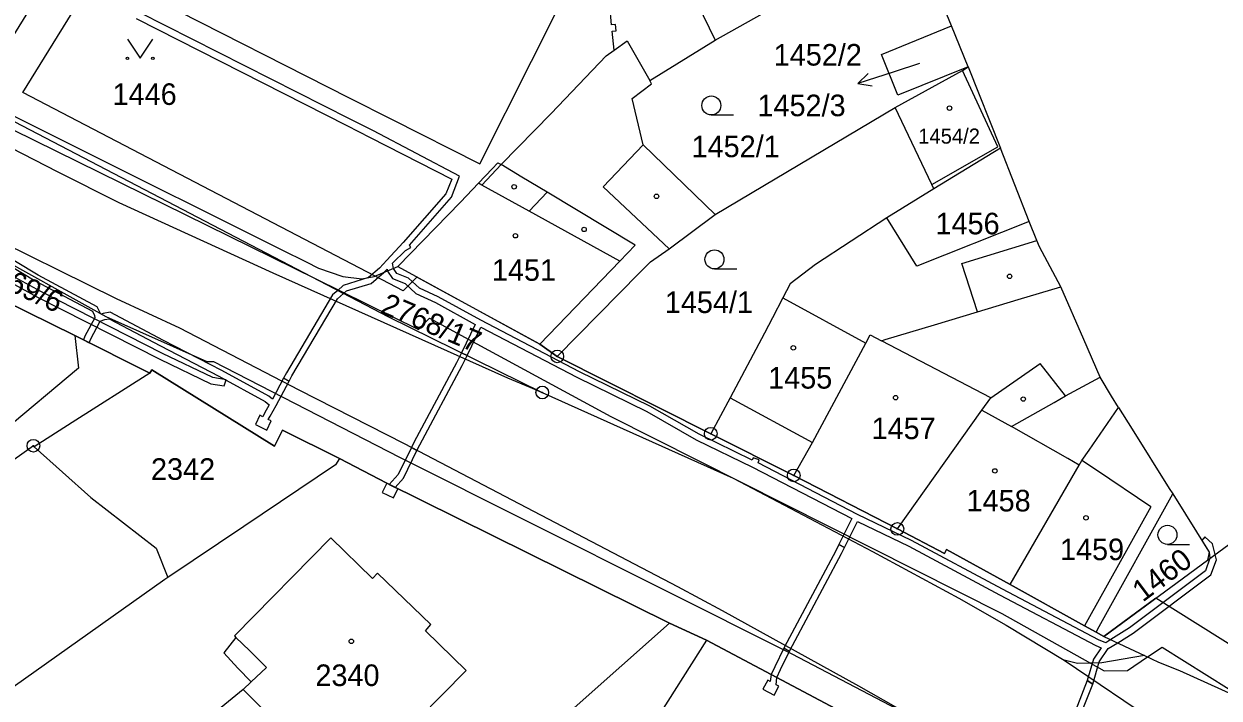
# Model space of a CAD drawing. Extents: x -644096 to -634268, y -1141430 to -1133463.
# Drawn here: x -638852.8 to -638758.6, y -1138697 to -1138643.9 of the extents above; entities that cross this region are included whole.
import ezdxf

# ---------------------------------------------------------------- set-up
doc = ezdxf.new("R2010")
doc.units = 0
for name, color, linetype in [('_CIVIL_CONSTRUCTION', 7, 'Continuous'), ('B_Hranice _3D', 7, 'Continuous'), ('M_Svah_Nasyp', 7, 'Continuous'), ('M_Svah_Zarez', 7, 'Continuous'), ('svrsek_osa_sjezdy', 7, 'Continuous'), ('svrsek_osa_terminal_VRT', 7, 'Continuous'), ('svrsek_osa_VRT', 7, 'Continuous'), ('svrsek_popisy_VRT', 7, 'Continuous'), ('terminal_VRT', 7, 'Continuous')]:
    doc.layers.add(name, color=color, linetype=linetype)

msp = doc.modelspace()

# ---------------------------------------------------------------- linework, layer by layer
at = {"layer": '_CIVIL_CONSTRUCTION'}
for centre, radius in [((-638810.78, -1138670.1), 0.5), ((-638810.78, -1138670.1), 0.0303), ((-638811.96, -1138672.94), 0.5), ((-638811.96, -1138672.94), 0.0303), ((-638798.67, -1138676.19), 0.5), ((-638852.1, -1138677.14), 0.5), ((-638798.67, -1138676.19), 0.0303), ((-638852.1, -1138677.14), 0.0303), ((-638792.12, -1138679.48), 0.5), ((-638792.12, -1138679.48), 0.0303), ((-638783.95, -1138683.69), 0.5), ((-638783.95, -1138683.69), 0.0303)]:
    msp.add_circle(centre, radius, dxfattribs=at)
at = {"layer": 'B_Hranice _3D'}
for points in [[(-638751.45, -1138696.74), (-638763.56, -1138689.15), (-638767.65, -1138692.17), (-638768.26, -1138691.83), (-638769.19, -1138691.33), (-638775.04, -1138688.08), (-638780.06, -1138685.31), (-638780.23, -1138685.62), (-638783.95, -1138683.69), (-638792.12, -1138679.48), (-638798.67, -1138676.19), (-638810.78, -1138670.1), (-638812.14, -1138669.13), (-638821.85, -1138663.84), (-638822.94, -1138664.93), (-638825.15, -1138663.78), (-638852.94, -1138649.3), (-638846.98, -1138639.67), (-638849.66, -1138638.29), (-638855.61, -1138647.89)], [(-638758.77, -1138686.12), (-638758.88, -1138685.7), (-638759.09, -1138684.86), (-638759.69, -1138684.32), (-638759.94, -1138684.6), (-638759.35, -1138685.53), (-638759.3, -1138686.01), (-638759.63, -1138686.99), (-638765.63, -1138691.49), (-638767.11, -1138692.42), (-638767.51, -1138692.67), (-638768.08, -1138692.43), (-638775.65, -1138688.45), (-638782.83, -1138684.6), (-638787.09, -1138682.55), (-638794.94, -1138678.49), (-638794.85, -1138678.26), (-638795.31, -1138678.08), (-638795.39, -1138678.27), (-638799.59, -1138676.23), (-638803.47, -1138674.01), (-638809.01, -1138671.3), (-638816.8, -1138667.24), (-638820.17, -1138665.41), (-638821.64, -1138664.71), (-638822.5, -1138663.93), (-638823.44, -1138663.55), (-638823.69, -1138663.17), (-638823.76, -1138662.75), (-638822.75, -1138661.76), (-638822.33, -1138661.5), (-638822.43, -1138661.33), (-638819.12, -1138657.55), (-638818.48, -1138655.88), (-638825.27, -1138652.33), (-638827.11, -1138651.4), (-638843.74, -1138642.98)], [(-638843.99, -1138643.46), (-638827.38, -1138651.91), (-638825.54, -1138652.85), (-638819.1, -1138656.12), (-638819.56, -1138657.29), (-638822.93, -1138661.13), (-638824.21, -1138662.5), (-638824.8, -1138663.13), (-638825.67, -1138663.88), (-638827.65, -1138664.5), (-638828.09, -1138664.89), (-638827.63, -1138665.13), (-638827.41, -1138664.94), (-638825.46, -1138664.35), (-638824.46, -1138663.49), (-638824.2, -1138663.21), (-638824.17, -1138663.37), (-638823.76, -1138663.95), (-638822.78, -1138664.35), (-638821.92, -1138665.13), (-638820.39, -1138665.85), (-638817.25, -1138667.57), (-638818.33, -1138669.81), (-638817.89, -1138670.02), (-638816.81, -1138667.8), (-638809.23, -1138671.74), (-638803.71, -1138674.45), (-638799.83, -1138676.67), (-638795.37, -1138678.83), (-638787.53, -1138682.88), (-638788.56, -1138684.93), (-638788.12, -1138685.16), (-638787.09, -1138683.1), (-638783.05, -1138685.04), (-638775.89, -1138688.89), (-638768.3, -1138692.89), (-638767.87, -1138693.06), (-638768.49, -1138693.95), (-638768.98, -1138695.65), (-638768.54, -1138695.93), (-638768.03, -1138694.17), (-638767.31, -1138693.13), (-638766.56, -1138692.66), (-638765.35, -1138691.91), (-638759.21, -1138687.31), (-638758.77, -1138686.12)], [(-638855.42, -1138651.4), (-638829.88, -1138663.96), (-638821.72, -1138667.97), (-638820.84, -1138667.07), (-638806.55, -1138674.82), (-638775.72, -1138690.35), (-638768.71, -1138694.28), (-638767.63, -1138694.89), (-638765.8, -1138694.84), (-638764.23, -1138693.78), (-638763.07, -1138693), (-638756.01, -1138697.42)], [(-638857.25, -1138660.97), (-638851.95, -1138664.14), (-638847.44, -1138666.54), (-638847.28, -1138666.87), (-638847.26, -1138667.06), (-638848.03, -1138668.5), (-638848.14, -1138668.8), (-638847.7, -1138669.03), (-638847.57, -1138668.7), (-638846.83, -1138667.31), (-638846.47, -1138667.19), (-638846.11, -1138667.14), (-638842.07, -1138669.27), (-638837.47, -1138671.66), (-638833.81, -1138673.65), (-638833.49, -1138673.9), (-638833.87, -1138674.56), (-638834.01, -1138674.85), (-638834.24, -1138674.74), (-638834.59, -1138675.46), (-638833.69, -1138675.9), (-638833.34, -1138675.18), (-638833.57, -1138675.07), (-638833.43, -1138674.8), (-638832.94, -1138673.96), (-638831.93, -1138672.05), (-638832.37, -1138671.81), (-638833.24, -1138673.46), (-638833.53, -1138673.23), (-638837.23, -1138671.22), (-638841.83, -1138668.83), (-638846.03, -1138666.62), (-638846.59, -1138666.71), (-638846.79, -1138666.77), (-638847.06, -1138666.18), (-638851.71, -1138663.7), (-638856.99, -1138660.55)], [(-638757.81, -1138714.07), (-638760.75, -1138711.96), (-638764.07, -1138709.61), (-638770.94, -1138705.23), (-638775.2, -1138702.67), (-638783.42, -1138698.2), (-638792.25, -1138693.56), (-638823.19, -1138678.07), (-638837.86, -1138670.52), (-638838.38, -1138670.52), (-638846.36, -1138666.97), (-638856.04, -1138661.61)], [(-638858.2, -1138663.86), (-638848.83, -1138668.46), (-638842.92, -1138671.41), (-638842.76, -1138671.16), (-638833.09, -1138677.16), (-638832.45, -1138675.91), (-638827.96, -1138678.14), (-638824.23, -1138680.09), (-638801.91, -1138691.13), (-638798.99, -1138692.46), (-638787.96, -1138698.31), (-638785.29, -1138699.65), (-638773.38, -1138705.8)]]:
    msp.add_lwpolyline(points, dxfattribs=at)
for points in [[(-638871.71, -1138655.42), (-638871.1, -1138656.21), (-638870.4, -1138656.65), (-638863.18, -1138659.97), (-638856.95, -1138662.59), (-638851.76, -1138665.44), (-638842.13, -1138670.32), (-638838.09, -1138672.25), (-638837.05, -1138672.42), (-638836.89, -1138671.93), (-638837.94, -1138671.77), (-638841.91, -1138669.88), (-638851.52, -1138664.99), (-638856.73, -1138662.14), (-638862.98, -1138659.51), (-638870.16, -1138656.21), (-638870.76, -1138655.84), (-638871.39, -1138655.02)], [(-638832.37, -1138671.81), (-638831.93, -1138672.05), (-638831.7, -1138671.62), (-638828.12, -1138665.56), (-638827.63, -1138665.13), (-638828.09, -1138664.89), (-638828.5, -1138665.24), (-638832.14, -1138671.38)], [(-638822.27, -1138677.27), (-638821.84, -1138677.51), (-638821.62, -1138677.06), (-638818.27, -1138670.81), (-638817.89, -1138670.02), (-638818.33, -1138669.81), (-638818.71, -1138670.59), (-638822.06, -1138676.84)], [(-638821.84, -1138677.51), (-638822.27, -1138677.27), (-638823.33, -1138679.41), (-638824.03, -1138680.19), (-638823.56, -1138680.42), (-638822.91, -1138679.69)], [(-638824.59, -1138680.81), (-638823.69, -1138681.25), (-638823.34, -1138680.53), (-638823.56, -1138680.42), (-638824.03, -1138680.19), (-638824.23, -1138680.09)], [(-638792.89, -1138693.1), (-638792.46, -1138693.33), (-638792.23, -1138692.87), (-638788.36, -1138685.64), (-638788.12, -1138685.16), (-638788.56, -1138684.93), (-638788.8, -1138685.42), (-638792.67, -1138692.65)], [(-638792.46, -1138693.33), (-638792.89, -1138693.1), (-638793.6, -1138694.56), (-638793.9, -1138695.16), (-638793.46, -1138695.39), (-638793.16, -1138694.78)], [(-638793.9, -1138695.16), (-638793.98, -1138695.71), (-638794.17, -1138695.61), (-638794.55, -1138696.32), (-638793.67, -1138696.79), (-638793.29, -1138696.08), (-638793.5, -1138695.97), (-638793.46, -1138695.39)], [(-638772.42, -1138704.34), (-638771.96, -1138704.61), (-638771.75, -1138703.73), (-638769.73, -1138698.95), (-638768.54, -1138695.93), (-638768.98, -1138695.65), (-638770.19, -1138698.77), (-638772.23, -1138703.57)]]:
    msp.add_lwpolyline(points, close=True, dxfattribs=at)
at = {"layer": 'M_Svah_Nasyp'}
for p, q in [((-638776.03, -1138653.57), (-638778.81, -1138647.57)), ((-638803.99, -1138653.43), (-638807.15, -1138656.72)), ((-638781.23, -1138656.56), (-638776.03, -1138653.57)), ((-638816.72, -1138656.59), (-638815.2, -1138654.98)), ((-638813.57, -1138655.97), (-638815.2, -1138654.98)), ((-638811.57, -1138657.16), (-638813.57, -1138655.97)), ((-638816.72, -1138656.59), (-638816.98, -1138656.44)), ((-638812.98, -1138658.65), (-638816.72, -1138656.59)), ((-638812.98, -1138658.65), (-638811.57, -1138657.16)), ((-638804.63, -1138661.33), (-638811.57, -1138657.16)), ((-638801.96, -1138661.63), (-638807.15, -1138656.72)), ((-638805.84, -1138662.59), (-638812.98, -1138658.65)), ((-638805.84, -1138662.59), (-638804.63, -1138661.33)), ((-638812.14, -1138669.13), (-638805.84, -1138662.59)), ((-638792.98, -1138665.48), (-638786.44, -1138669.04)), ((-638848.83, -1138668.46), (-638848.55, -1138671.01)), ((-638776.58, -1138673.36), (-638785.21, -1138668.86)), ((-638848.55, -1138671.01), (-638854.57, -1138676.06)), ((-638776.58, -1138673.36), (-638772.69, -1138670.65)), ((-638770.69, -1138673.21), (-638772.69, -1138670.65)), ((-638797.14, -1138673.37), (-638790.65, -1138676.89)), ((-638777.28, -1138674.33), (-638776.58, -1138673.36)), ((-638770.5, -1138678.15), (-638774.94, -1138675.63)), ((-638769.6, -1138678.66), (-638770.5, -1138678.15)), ((-638768.25, -1138679.07), (-638769.39, -1138678.3)), ((-638763.95, -1138681.95), (-638768.25, -1138679.07)), ((-638763.95, -1138681.95), (-638768.93, -1138690.86)), ((-638768.93, -1138690.86), (-638769.19, -1138691.33)), ((-638836.12, -1138692.24), (-638835.06, -1138693.28)), ((-638798.99, -1138692.46), (-638804.15, -1138700.56)), ((-638835.06, -1138693.28), (-638833.71, -1138694.61)), ((-638833.71, -1138694.61), (-638834.93, -1138695.75)), ((-638829.12, -1138702.68), (-638835.55, -1138696.34))]:
    msp.add_line(p, q, dxfattribs=at)
msp.add_lwpolyline([(-638777.64, -1138666.59), (-638778.87, -1138662.78), (-638772.94, -1138660.97)], dxfattribs=at)
at = {"layer": 'M_Svah_Zarez'}
for centre in [(-638779.837, -1138650.529), (-638814.177, -1138656.729), (-638802.947, -1138657.479), (-638808.657, -1138660.089), (-638814.077, -1138660.589), (-638775.097, -1138663.789), (-638792.157, -1138669.419), (-638784.087, -1138673.349), (-638774.017, -1138673.459), (-638776.257, -1138679.119), (-638769.067, -1138682.819), (-638827.017, -1138692.549)]:
    msp.add_circle(centre, 0.175, dxfattribs=at)
at = {"layer": 'svrsek_osa_sjezdy'}
for p, q in [((-638798.623, -1138651.07), (-638796.873, -1138651.07)), ((-638798.373, -1138663.2), (-638796.623, -1138663.2)), ((-638762.643, -1138684.91), (-638760.893, -1138684.91))]:
    msp.add_line(p, q, dxfattribs=at)
msp.add_lwpolyline([(-638844.68, -1138645.099), (-638843.68, -1138646.6), (-638842.68, -1138645.099)], dxfattribs=at)
for centre, radius in [((-638844.68, -1138646.599), 0.1), ((-638842.68, -1138646.599), 0.1), ((-638798.623, -1138650.32), 0.75), ((-638798.373, -1138662.45), 0.75), ((-638762.643, -1138684.16), 0.75)]:
    msp.add_circle(centre, radius, dxfattribs=at)
at = {"layer": 'svrsek_osa_terminal_VRT'}
msp.add_arc((-642050.261, -1145189.597), 8802.25, 41.4131519, 75.3170489, dxfattribs=at)
at = {"layer": 'svrsek_popisy_VRT'}
for p, q in [((-638784.2, -1138647.67), (-638787.054, -1138648.597)), ((-638787.054, -1138648.597), (-638786.256, -1138647.812)), ((-638782.21, -1138647.02), (-638784.2, -1138647.67)), ((-638787.054, -1138648.597), (-638785.947, -1138648.764))]:
    msp.add_line(p, q, dxfattribs=at)
at = {"layer": 'terminal_VRT'}
for p, q in [((-638779.68, -1138644.05), (-638780.97, -1138640.87)), ((-638778.37, -1138647.28), (-638779.68, -1138644.05)), ((-638803.48, -1138648.35), (-638798.31, -1138645.17)), ((-638778.37, -1138647.28), (-638775.8, -1138653.68)), ((-638798.32, -1138658.9), (-638784.11, -1138650.48)), ((-638775.8, -1138653.68), (-638781.07, -1138656.9)), ((-638773.55, -1138659.47), (-638775.8, -1138653.68)), ((-638781.07, -1138656.9), (-638784.79, -1138659.18)), ((-638810.78, -1138670.1), (-638798.67, -1138676.19)), ((-638798.67, -1138676.19), (-638792.12, -1138679.48)), ((-638792.12, -1138679.48), (-638783.95, -1138683.69)), ((-638768.02, -1138691.39), (-638762.23, -1138680.94)), ((-638767.65, -1138692.17), (-638759.49, -1138686.15)), ((-638768.26, -1138691.83), (-638768.02, -1138691.39)), ((-638768.26, -1138691.83), (-638767.65, -1138692.17)), ((-638767.65, -1138692.17), (-638764.46, -1138693.67)), ((-638770.78, -1138694.04), (-638758.34, -1138702.43))]:
    msp.add_line(p, q, dxfattribs=at)
for points in [[(-638949.74, -1138603.98), (-638947.57, -1138605.13), (-638934.68, -1138611.78), (-638896.11, -1138631.83), (-638872.12, -1138644.28), (-638850.21, -1138655.53), (-638845.35, -1138657.96), (-638833.22, -1138663.51), (-638814.71, -1138671.78), (-638812.93, -1138672.51), (-638811.96, -1138672.94)], [(-638804, -1138633.5), (-638803.59, -1138634.34), (-638798.31, -1138645.17)], [(-638871.71, -1138641.73), (-638862.58, -1138636.37), (-638859.84, -1138634.67), (-638859.46, -1138634.44), (-638854.55, -1138635.78), (-638845.56, -1138640.4), (-638842.3, -1138642.05), (-638827.18, -1138649.71), (-638823.84, -1138651.4), (-638816.88, -1138654.93), (-638808.73, -1138638.7), (-638807.56, -1138639.31), (-638807.88, -1138636.03), (-638805.88, -1138634.9)], [(-638806.29, -1138645.96), (-638806.44, -1138644.47), (-638806.14, -1138644.44), (-638806.19, -1138643.94), (-638806.49, -1138643.97), (-638806.64, -1138642.45), (-638806.51, -1138642.44), (-638806.55, -1138642.07), (-638806.68, -1138642.08), (-638806.83, -1138640.61), (-638806.53, -1138640.58), (-638806.58, -1138640.08), (-638806.88, -1138640.11), (-638807.03, -1138638.57), (-638806.91, -1138638.56), (-638806.94, -1138638.31), (-638807.05, -1138638.32), (-638807.21, -1138636.75), (-638806.91, -1138636.72), (-638806.96, -1138636.22), (-638805.57, -1138635.41), (-638805.88, -1138634.9)], [(-638798.31, -1138645.17), (-638793.96, -1138642.74), (-638787.81, -1138639.88)], [(-638870.83, -1138642.55), (-638851.09, -1138652.41), (-638849.03, -1138653.44), (-638832.5, -1138661.69), (-638830.58, -1138662.65), (-638829.6, -1138663.14), (-638827.7, -1138663.79), (-638826.18, -1138663.97), (-638825.21, -1138663.8), (-638823.34, -1138663.02)], [(-638870.83, -1138642.55), (-638855.41, -1138650.67), (-638824.15, -1138666.94), (-638811.96, -1138672.94)], [(-638778.37, -1138647.28), (-638783.9, -1138649.52), (-638785.21, -1138646.3), (-638779.68, -1138644.05)], [(-638823.34, -1138663.02), (-638818.4, -1138657.95), (-638816.98, -1138656.44), (-638815.91, -1138655.3), (-638815.46, -1138654.83), (-638815.2, -1138654.98), (-638811.26, -1138650.95), (-638806.92, -1138646.41), (-638806.29, -1138645.96)], [(-638806.29, -1138645.96), (-638805.25, -1138645.22), (-638803.48, -1138648.35)], [(-638784.11, -1138650.48), (-638778.81, -1138647.57), (-638778.37, -1138647.28)], [(-638798.32, -1138658.9), (-638803.99, -1138653.43), (-638804.87, -1138649.76), (-638803.33, -1138648.61), (-638803.48, -1138648.35)], [(-638781.07, -1138656.9), (-638781.23, -1138656.56), (-638784.11, -1138650.48)], [(-638810.78, -1138670.1), (-638804.26, -1138663.48), (-638803.43, -1138662.63), (-638801.96, -1138661.63), (-638798.32, -1138658.9)], [(-638784.79, -1138659.18), (-638790.41, -1138662.86), (-638792.4, -1138664.37), (-638792.98, -1138665.48), (-638793.81, -1138667.06), (-638794.44, -1138668.26), (-638797.14, -1138673.37), (-638798.67, -1138676.19)], [(-638773.55, -1138659.47), (-638782.42, -1138662.99), (-638784.79, -1138659.18)], [(-638760.75, -1138711.96), (-638764.07, -1138709.61), (-638770.94, -1138705.23), (-638775.2, -1138702.67), (-638784.08, -1138697.74), (-638786.98, -1138696.08), (-638797.75, -1138690.15), (-638801.26, -1138688.26), (-638822.82, -1138676.98), (-638831.14, -1138672.76), (-638840.54, -1138667.87), (-638845.54, -1138665.56), (-638856.86, -1138659.98), (-638857.61, -1138659.59)], [(-638771.06, -1138664.61), (-638772.74, -1138661.47), (-638772.94, -1138660.97), (-638773.55, -1138659.47)], [(-638842.92, -1138671.41), (-638848.83, -1138668.46), (-638858.2, -1138663.86)], [(-638823.34, -1138663.02), (-638812.14, -1138669.13), (-638810.78, -1138670.1)], [(-638792.12, -1138679.48), (-638790.65, -1138676.89), (-638786.44, -1138669.04), (-638786.1, -1138668.4), (-638785.21, -1138668.86), (-638784.92, -1138668.77), (-638781.03, -1138667.61), (-638777.64, -1138666.59), (-638774.43, -1138665.62), (-638771.06, -1138664.61)], [(-638767.96, -1138671.74), (-638769.23, -1138668.77), (-638771.06, -1138664.61)], [(-638759.49, -1138686.15), (-638745.1, -1138675.6), (-638733.13, -1138665.29)], [(-638842.92, -1138671.41), (-638849.04, -1138675.31), (-638852.04, -1138677.22)], [(-638827.96, -1138678.14), (-638832.45, -1138675.91), (-638833.09, -1138677.16), (-638842.76, -1138671.16), (-638842.92, -1138671.41)], [(-638783.95, -1138683.69), (-638777.28, -1138674.33), (-638774.94, -1138675.63), (-638771.59, -1138673.72), (-638770.69, -1138673.21), (-638767.96, -1138671.74)], [(-638766.51, -1138674.12), (-638767.06, -1138673.22), (-638767.96, -1138671.74)], [(-638811.96, -1138672.94), (-638796.89, -1138679.7), (-638790.4, -1138683.12), (-638785.91, -1138685.46), (-638779.09, -1138689.14), (-638775.37, -1138691.27), (-638770.78, -1138694.04)], [(-638775.04, -1138688.08), (-638769.6, -1138678.66), (-638769.39, -1138678.3), (-638768.82, -1138677.48), (-638766.51, -1138674.12)], [(-638766.51, -1138674.12), (-638765.43, -1138675.84), (-638762.5, -1138680.51), (-638762.23, -1138680.94)], [(-638852.04, -1138677.22), (-638852.1, -1138677.14), (-638857.07, -1138680.67), (-638857.28, -1138680.82), (-638864.27, -1138686.15), (-638868, -1138688.74)], [(-638852.04, -1138677.22), (-638847.56, -1138681.22), (-638842.42, -1138685.21), (-638841.48, -1138687.52)], [(-638827.96, -1138678.14), (-638828.26, -1138678.64), (-638835.51, -1138683.51), (-638841.48, -1138687.52)], [(-638801.91, -1138691.13), (-638824.23, -1138680.09), (-638827.96, -1138678.14)], [(-638762.23, -1138680.94), (-638759.35, -1138685.53), (-638759.49, -1138686.15)], [(-638783.95, -1138683.69), (-638780.23, -1138685.62), (-638780.06, -1138685.31), (-638775.04, -1138688.08)], [(-638821.01, -1138707.77), (-638825.46, -1138702.44), (-638817.97, -1138694.84), (-638821.16, -1138691.72), (-638820.76, -1138691.22), (-638824.95, -1138687.17), (-638825.36, -1138687.6), (-638828.64, -1138684.39), (-638836.24, -1138692.12), (-638836.12, -1138692.24), (-638837.07, -1138693.47), (-638835.96, -1138694.66), (-638834.93, -1138695.75), (-638835.55, -1138696.34), (-638840.76, -1138700.61), (-638833.38, -1138709.93), (-638834.45, -1138710.75), (-638831.35, -1138714.78), (-638829.3, -1138713.2), (-638828.63, -1138714.03)], [(-638841.48, -1138687.52), (-638841.73, -1138687.69), (-638865.49, -1138704.53)], [(-638775.04, -1138688.08), (-638769.19, -1138691.33), (-638768.26, -1138691.83)], [(-638801.91, -1138691.13), (-638813.2, -1138701.12), (-638819, -1138706.12)], [(-638787.96, -1138698.31), (-638798.99, -1138692.46), (-638801.91, -1138691.13)], [(-638764.46, -1138693.67), (-638767.81, -1138694.26), (-638769.75, -1138694.31), (-638770.78, -1138694.04)], [(-638764.46, -1138693.67), (-638763.36, -1138694.19), (-638761.69, -1138694.86), (-638750.65, -1138699.83)]]:
    msp.add_lwpolyline(points, dxfattribs=at)

# ---------------------------------------------------------------- texts
at = {"layer": 'svrsek_osa_VRT'}
for s, height, p in [('1452/2', 1.7, (-638793.702, -1138647.175)), ('1446', 1.7, (-638845.85, -1138650.275)), ('1452/3', 1.7, (-638794.982, -1138651.165)), ('1454/2', 1.19, (-638782.3, -1138653.327)), ('1452/1', 1.7, (-638800.18, -1138654.395)), ('1456', 1.7, (-638780.94, -1138660.475)), ('1451', 1.7, (-638815.93, -1138664.135)), ('1454/1', 1.7, (-638802.29, -1138666.675)), ('1455', 1.7, (-638794.14, -1138672.635)), ('1457', 1.7, (-638785.98, -1138676.615)), ('2342', 1.7, (-638842.821, -1138679.825)), ('1458', 1.7, (-638778.49, -1138682.315)), ('1459', 1.7, (-638771.12, -1138686.155)), ('2340', 1.7, (-638829.85, -1138696.075))]:
    msp.add_text(s, height=height, dxfattribs=at).set_placement(p)
for s, rotation, p in [('2769/6', 335, (-638856.561, -1138663.76)), ('2768/17', 337, (-638824.807, -1138666.62)), ('1460', 37, (-638764.594, -1138689.509))]:
    msp.add_text(s, height=1.7, rotation=rotation, dxfattribs=at).set_placement(p)

doc.saveas('drawing.dxf')
